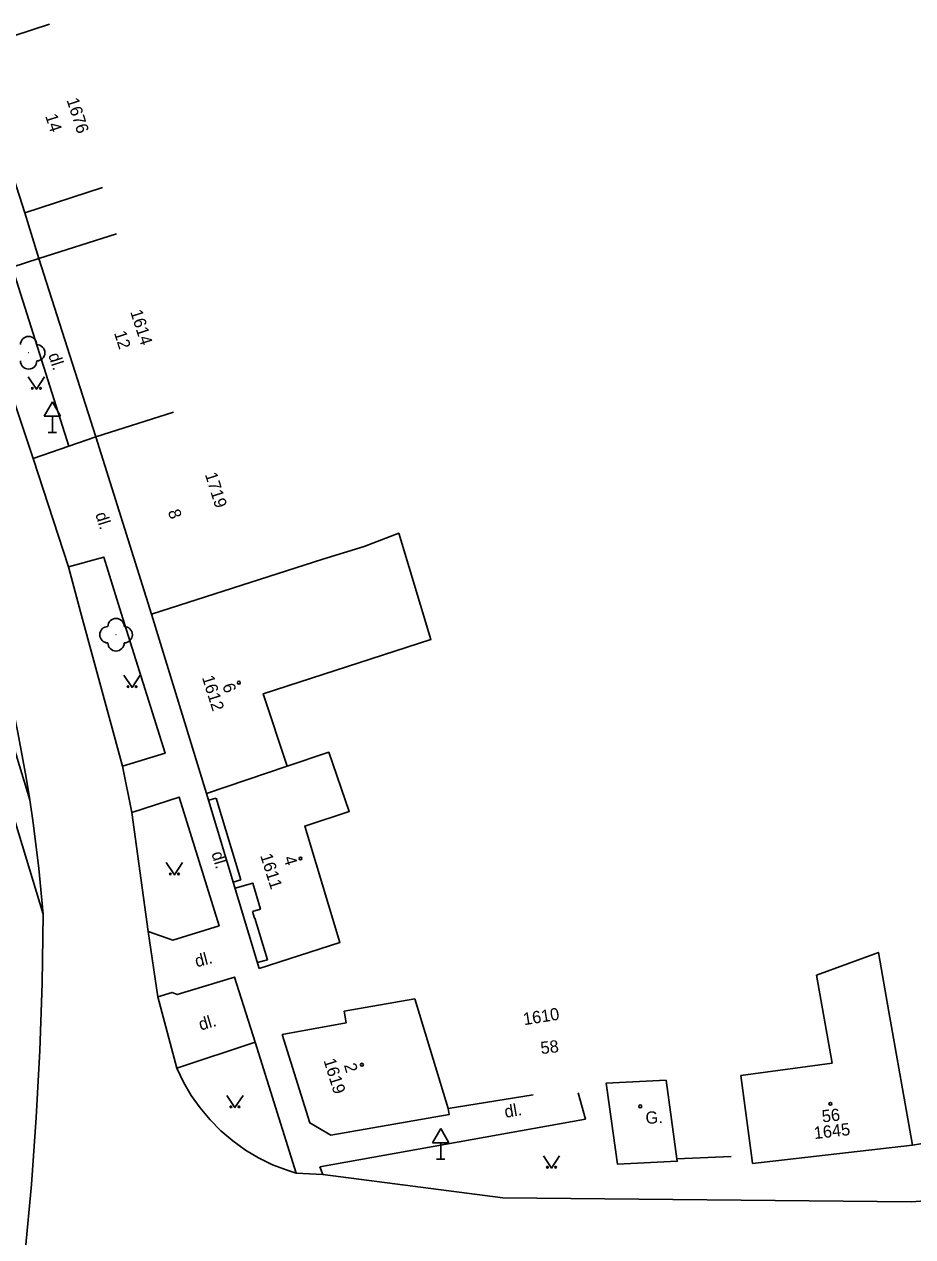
# Model space of a CAD drawing. Extents: x -584400 to -581602, y -1210894 to -1208793.
# Drawn here: x -582838.9 to -582784.5, y -1209665.2 to -1209590.8 of the extents above; entities that cross this region are included whole.
import ezdxf

# ---------------------------------------------------------------- set-up
doc = ezdxf.new("R2010")
doc.units = 0
for name, color, linetype in [('BUDOVY_MĚŘ', 7, 'Continuous'), ('POMOC_POPIS', 7, 'Continuous'), ('ROZHRANÍ_PLOCH', 7, 'Continuous'), ('ZELEŇ', 7, 'Continuous'), ('ZN_BUDOV', 7, 'Continuous'), ('ZN_DOPLŇKOVÉ', 7, 'Continuous'), ('ZN_KULTUR', 7, 'Continuous'), ('Č_POPIS_EVID', 7, 'Continuous')]:
    doc.layers.add(name, color=color, linetype=linetype)

msp = doc.modelspace()

# ---------------------------------------------------------------- linework, layer by layer
at = {"layer": 'BUDOVY_MĚŘ'}
for points in [[(-582842.11, -1209592.37), (-582841.83, -1209592.28), (-582837.36, -1209590.83)], [(-582842.11, -1209592.37), (-582838.88, -1209602.38), (-582834.12, -1209600.84)], [(-582838.02, -1209605.19), (-582833.26, -1209603.67)], [(-582838.02, -1209605.19), (-582834.53, -1209616.12)], [(-582834.53, -1209616.12), (-582829.77, -1209614.6)], [(-582834.53, -1209616.12), (-582831.11, -1209626.99)], [(-582831.11, -1209626.99), (-582820.61, -1209623.61), (-582818.08, -1209622.84), (-582815.96, -1209622.03), (-582813.99, -1209628.54), (-582824.27, -1209631.87), (-582822.8, -1209636.3)], [(-582831.11, -1209626.99), (-582827.74, -1209637.98), (-582824.51, -1209648.72)], [(-582822.8, -1209636.3), (-582820.25, -1209635.45), (-582819, -1209639.08), (-582821.72, -1209639.98), (-582819.57, -1209647.12), (-582824.51, -1209648.72)], [(-582822.8, -1209636.3), (-582827.74, -1209637.98)], [(-582794.34, -1209660.17), (-582794.99, -1209655.27), (-582789.4, -1209654.51), (-582790.35, -1209649.12), (-582786.56, -1209647.72), (-582785.93, -1209651.37), (-582784.48, -1209659.53)], [(-582823.11, -1209652.76), (-582819.19, -1209652.05), (-582819.31, -1209651.33), (-582814.98, -1209650.58), (-582812.93, -1209657.29)], [(-582823.11, -1209652.76), (-582821.42, -1209658.18), (-582820.12, -1209658.92), (-582812.87, -1209657.66), (-582812.93, -1209657.29)], [(-582784.48, -1209659.53), (-582776.05, -1209658.16), (-582776.84, -1209653.23)], [(-582799.58, -1209655.55), (-582798.91, -1209660.38), (-582798.89, -1209660.53), (-582802.55, -1209660.71), (-582803.2, -1209656.02), (-582803.24, -1209655.73), (-582799.58, -1209655.55)], [(-582794.34, -1209660.17), (-582794.32, -1209660.32), (-582794.28, -1209660.66), (-582784.48, -1209659.53)]]:
    msp.add_lwpolyline(points, dxfattribs=at)
at = {"layer": 'ROZHRANÍ_PLOCH'}
for points in [[(-582841.97, -1209606.75), (-582841.54, -1209606.32), (-582839.65, -1209605.72), (-582838.02, -1209605.19)], [(-582839.65, -1209605.72), (-582836.19, -1209616.69)], [(-582841.97, -1209606.75), (-582838.37, -1209617.45)], [(-582834.53, -1209616.12), (-582838.37, -1209617.45)], [(-582836.21, -1209624.09), (-582838.37, -1209617.45)], [(-582835.46, -1209626.84), (-582836.21, -1209624.09), (-582834.04, -1209623.49), (-582832.97, -1209626.93), (-582830.28, -1209635.52), (-582832.89, -1209636.3)], [(-582837.76, -1209645.39), (-582843.48, -1209626.56)], [(-582838.58, -1209638.38), (-582842.16, -1209626.61)], [(-582838.58, -1209638.38), (-582838.8, -1209637.01), (-582839.31, -1209634.24), (-582839.89, -1209631.48), (-582840.56, -1209628.75), (-582841.13, -1209626.64)], [(-582835.46, -1209626.84), (-582832.89, -1209636.3)], [(-582784.56, -1209663.02), (-582755.26, -1209660.91), (-582754.36, -1209660.3), (-582753.51, -1209659.62), (-582752.71, -1209658.88), (-582751.97, -1209658.09), (-582751.29, -1209657.25), (-582750.67, -1209656.35), (-582750.12, -1209655.42), (-582749.86, -1209654.9), (-582747.55, -1209649.21), (-582747, -1209647.82), (-582746.39, -1209646.47), (-582745.7, -1209645.15), (-582744.89, -1209643.78), (-582741.95, -1209639.49), (-582740.96, -1209638.12), (-582739.89, -1209636.8), (-582737.27, -1209633.81), (-582736.72, -1209633.27), (-582735.9, -1209632.62), (-582734.67, -1209631.84), (-582732.95, -1209630.9)], [(-582832.32, -1209639.14), (-582832.89, -1209636.3)], [(-582837.76, -1209645.39), (-582838.03, -1209642.58), (-582838.37, -1209639.79), (-582838.58, -1209638.38)], [(-582832.32, -1209639.14), (-582829.42, -1209638.2), (-582826.97, -1209646.09), (-582829.81, -1209646.97), (-582831.33, -1209646.44)], [(-582827.16, -1209638.26), (-582827.62, -1209638.4)], [(-582827.16, -1209638.26), (-582825.65, -1209643.27)], [(-582832.32, -1209639.14), (-582831.33, -1209646.44)], [(-582826.11, -1209643.41), (-582825.65, -1209643.27)], [(-582825.99, -1209643.79), (-582824.91, -1209643.47), (-582824.43, -1209645.07)], [(-582839.31, -1209670.18), (-582838.85, -1209666.07), (-582838.47, -1209661.96), (-582838.18, -1209657.85), (-582837.96, -1209653.73), (-582837.82, -1209649.6), (-582837.76, -1209645.39)], [(-582824.93, -1209645.22), (-582824.43, -1209645.07)], [(-582824.93, -1209645.22), (-582824.81, -1209645.63)], [(-582824.78, -1209645.62), (-582824.81, -1209645.63)], [(-582824.78, -1209645.62), (-582824.01, -1209648.17)], [(-582831.33, -1209646.44), (-582830.72, -1209650.45)], [(-582824.62, -1209648.35), (-582824.01, -1209648.17)], [(-582830.72, -1209650.45), (-582829.85, -1209650.18), (-582829.54, -1209650.31), (-582826.02, -1209649.24), (-582824.77, -1209653.22)], [(-582829.56, -1209654.81), (-582830.72, -1209650.45)], [(-582824.77, -1209653.22), (-582829.56, -1209654.81)], [(-582824.77, -1209653.22), (-582822.24, -1209661.26)], [(-582829.56, -1209654.81), (-582829.15, -1209655.67), (-582828.68, -1209656.49), (-582828.13, -1209657.26), (-582827.52, -1209657.99), (-582826.86, -1209658.67), (-582826.14, -1209659.28), (-582825.36, -1209659.84), (-582824.55, -1209660.32), (-582823.7, -1209660.74), (-582822.81, -1209661.08), (-582822.24, -1209661.26)], [(-582804.97, -1209656.33), (-582804.52, -1209657.95), (-582820.79, -1209660.86)], [(-582820.62, -1209661.33), (-582820.79, -1209660.86)], [(-582822.24, -1209661.26), (-582820.62, -1209661.33)], [(-582820.62, -1209661.33), (-582809.58, -1209662.77), (-582784.56, -1209663.02)]]:
    msp.add_lwpolyline(points, dxfattribs=at)
at = {"layer": 'ZELEŇ'}
for centre in [(-582838.65, -1209610.97), (-582833.29, -1209628.25)]:
    msp.add_circle(centre, 0.0005, dxfattribs=at)
for centre, start, end in [((-582838.65, -1209610.47), 0, 179.99999), ((-582838.15, -1209610.97), 270, 89.99999), ((-582838.65, -1209611.47), 179.99999, 359.99999), ((-582833.29, -1209627.75), 0, 179.99999), ((-582833.79, -1209628.25), 89.99999, 269.99999), ((-582832.79, -1209628.25), 270, 89.99999), ((-582833.29, -1209628.75), 179.99999, 359.99999)]:
    msp.add_arc(centre, 0.5, start, end, dxfattribs=at)
at = {"layer": 'ZN_BUDOV'}
for centre in [(-582825.76, -1209631.19), (-582821.98, -1209641.97), (-582818.22, -1209654.61), (-582801.16, -1209657.16), (-582789.51, -1209657.01)]:
    msp.add_circle(centre, 0.0875, dxfattribs=at)
at = {"layer": 'ZN_DOPLŇKOVÉ'}
for p, q in [((-582837.19, -1209613.984), (-582837.69, -1209614.85)), ((-582837.19, -1209613.984), (-582836.69, -1209614.85)), ((-582837.69, -1209614.85), (-582836.69, -1209614.85)), ((-582837.19, -1209615.85), (-582837.19, -1209614.85)), ((-582837.44, -1209615.85), (-582836.94, -1209615.85)), ((-582813.39, -1209658.524), (-582813.89, -1209659.39)), ((-582813.39, -1209658.524), (-582812.89, -1209659.39)), ((-582813.89, -1209659.39), (-582812.89, -1209659.39)), ((-582813.39, -1209660.39), (-582813.39, -1209659.39)), ((-582813.64, -1209660.39), (-582813.14, -1209660.39))]:
    msp.add_line(p, q, dxfattribs=at)
for points in [[(-582838.88, -1209602.38), (-582838.02, -1209605.19)], [(-582807.72, -1209656.45), (-582812.93, -1209657.29)], [(-582795.59, -1209660.23), (-582798.91, -1209660.38)]]:
    msp.add_lwpolyline(points, dxfattribs=at)
at = {"layer": 'ZN_KULTUR'}
for points in [[(-582838.67, -1209612.45), (-582838.17, -1209613.2), (-582837.67, -1209612.45)], [(-582832.81, -1209630.73), (-582832.31, -1209631.48), (-582831.81, -1209630.73)], [(-582830.21, -1209642.22), (-582829.71, -1209642.97), (-582829.21, -1209642.22)], [(-582826.5, -1209656.49), (-582826, -1209657.24), (-582825.5, -1209656.49)], [(-582807.1, -1209660.19), (-582806.6, -1209660.94), (-582806.1, -1209660.19)]]:
    msp.add_lwpolyline(points, dxfattribs=at)
for centre in [(-582838.42, -1209613.15), (-582837.92, -1209613.15), (-582832.56, -1209631.43), (-582832.06, -1209631.43), (-582829.96, -1209642.92), (-582829.46, -1209642.92), (-582826.25, -1209657.19), (-582825.75, -1209657.19), (-582806.85, -1209660.89), (-582806.35, -1209660.89)]:
    msp.add_circle(centre, 0.05, dxfattribs=at)

# ---------------------------------------------------------------- texts
at = {"layer": 'POMOC_POPIS'}
for s, rotation, p in [('dl.', 288.00056, (-582837.45, -1209611.1)), ('dl.', 287.42359, (-582834.57, -1209620.86)), ('dl.', 286.73197, (-582827.45, -1209641.65)), ('dl.', 14.60298, (-582828.35, -1209648.64)), ('dl.', 16.33503, (-582828.1, -1209652.52)), ('dl.', 9.77798, (-582809.42, -1209657.87)), ('G.', 3.17499, (-582800.82, -1209658.24))]:
    msp.add_text(s, height=0.75, rotation=rotation, dxfattribs=at).set_placement(p)
at = {"layer": 'Č_POPIS_EVID'}
for s, rotation, p in [('1676', 287.88373, (-582836.33, -1209595.47)), ('14', 287.90797, (-582837.64, -1209596.45)), ('1614', 287.88373, (-582832.43, -1209608.45)), ('12', 287.69769, (-582833.42, -1209609.75)), ('1719', 287.56305, (-582827.85, -1209618.42)), ('8', 287.47636, (-582830.12, -1209620.69)), ('1612', 287.56299, (-582828.03, -1209630.87)), ('6', 287.05902, (-582826.78, -1209631.35)), ('1611', 287.56299, (-582824.46, -1209641.79)), ('4', 286.72601, (-582823.03, -1209641.93)), ('1610', 8.98002, (-582808.28, -1209652.19)), ('58', 6.54501, (-582807.23, -1209653.96)), ('1619', 287.31799, (-582820.58, -1209654.34)), ('2', 286.72601, (-582819.33, -1209654.63)), ('56', 6.54501, (-582789.99, -1209658.15)), ('1645', 6.54501, (-582790.48, -1209659.17))]:
    msp.add_text(s, height=0.75, rotation=rotation, dxfattribs=at).set_placement(p)

doc.saveas('drawing.dxf')
